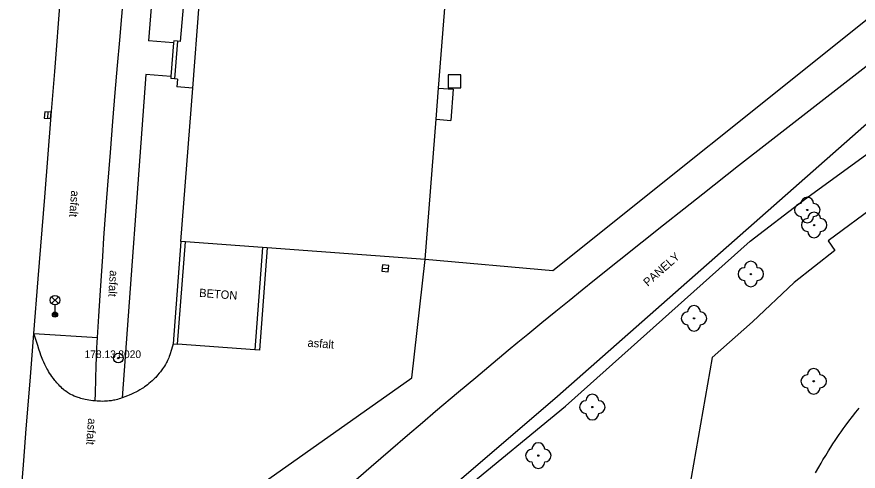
# Model space of a CAD drawing. Extents: x -539515 to -538098, y -1182060 to -1180157.
# Drawn here: x -538750.5 to -538684.6, y -1181578.2 to -1181542.6 of the extents above; entities that cross this region are included whole.
import ezdxf

# ---------------------------------------------------------------- set-up
doc = ezdxf.new("R2010")
doc.units = 0
for name, color, linetype in [('Vrstva 1', 7, 'Continuous'), ('Vrstva 13', 7, 'Continuous'), ('Vrstva 21', 7, 'Continuous'), ('Vrstva 22', 7, 'Continuous'), ('Vrstva 23', 7, 'Continuous'), ('Vrstva 26', 7, 'Continuous'), ('Vrstva 27', 7, 'Continuous'), ('Vrstva 33', 7, 'Continuous'), ('Vrstva 40', 7, 'Continuous'), ('Vrstva 68', 7, 'Continuous'), ('Vrstva 88', 7, 'Continuous')]:
    doc.layers.add(name, color=color, linetype=linetype)

msp = doc.modelspace()

# ---------------------------------------------------------------- linework, layer by layer
at = {"layer": 'Vrstva 1'}
for p, q in [((-538717.434, -1181548.169), (-538716.28, -1181548.26)), ((-538716.28, -1181548.26), (-538716.48, -1181550.7)), ((-538717.626, -1181550.608), (-538716.48, -1181550.7))]:
    msp.add_line(p, q, dxfattribs=at)
for points in [[(-538717.434, -1181548.169), (-538715.153, -1181519.131)], [(-538736.691, -1181548.177), (-538736.187, -1181541.645)], [(-538737.62, -1181560.19), (-538736.691, -1181548.177)], [(-538717.626, -1181550.608), (-538717.434, -1181548.169)], [(-538718.49, -1181561.61), (-538717.626, -1181550.608)], [(-538737.271, -1181560.216), (-538737.62, -1181560.19)], [(-538731.224, -1181560.665), (-538737.271, -1181560.216)], [(-538730.875, -1181560.691), (-538731.224, -1181560.665)], [(-538718.49, -1181561.61), (-538730.875, -1181560.691)]]:
    msp.add_lwpolyline(points, dxfattribs=at)
at = {"layer": 'Vrstva 13'}
for p, q in [((-538737.42, -1181541.55), (-538737.675, -1181544.51)), ((-538674.91, -1181543.06), (-538708.12, -1181572.32)), ((-538738.204, -1181544.621), (-538740.16, -1181544.47)), ((-538737.892, -1181544.493), (-538738.12, -1181547.443)), ((-538691.479, -1181552.33), (-538682.89, -1181545.631)), ((-538740.37, -1181547.11), (-538742.22, -1181572.44)), ((-538738.408, -1181547.262), (-538740.37, -1181547.11)), ((-538737.902, -1181547.46), (-538737.95, -1181548.08)), ((-538736.691, -1181548.177), (-538737.95, -1181548.08)), ((-538673.91, -1181550.49), (-538686.91, -1181560.13)), ((-538719.54, -1181570.86), (-538718.49, -1181561.61)), ((-538692.83, -1181566.47), (-538695.996, -1181569.273)), ((-538749.15, -1181567.39), (-538744.16, -1181567.7)), ((-538731.819, -1181568.674), (-538737.891, -1181568.237)), ((-538695.996, -1181569.273), (-538700.04, -1181592.23)), ((-538732.29, -1181579.87), (-538719.54, -1181570.86)), ((-538708.12, -1181572.32), (-538738.413, -1181598.317)), ((-538734.863, -1181588.317), (-538722.716, -1181577.811))]:
    msp.add_line(p, q, dxfattribs=at)
for points in [[(-538737.797, -1181514.698), (-538740.16, -1181544.47)], [(-538742.421, -1181544.42), (-538742.097, -1181540.692), (-538741.809, -1181537.431)], [(-538743.148, -1181553.205), (-538742.955, -1181550.791), (-538742.769, -1181548.529), (-538742.591, -1181546.408), (-538742.421, -1181544.42)], [(-538738.19, -1181544.47), (-538738.204, -1181544.621), (-538738.408, -1181547.262), (-538738.42, -1181547.42)], [(-538737.675, -1181544.51), (-538737.892, -1181544.493), (-538738.19, -1181544.47)], [(-538737.902, -1181547.46), (-538738.12, -1181547.443), (-538738.42, -1181547.42)], [(-538693.93, -1181554.247), (-538691.479, -1181552.33)], [(-538743.856, -1181562.87), (-538743.753, -1181561.361), (-538743.651, -1181559.898), (-538743.549, -1181558.481), (-538743.448, -1181557.109), (-538743.348, -1181555.78), (-538743.148, -1181553.205)], [(-538699.804, -1181558.873), (-538698.217, -1181557.618), (-538696.728, -1181556.444), (-538693.93, -1181554.247)], [(-538707.21, -1181564.805), (-538706.194, -1181563.982), (-538705.208, -1181563.187), (-538703.293, -1181561.65), (-538701.494, -1181560.215), (-538699.804, -1181558.873)], [(-538686.91, -1181560.13), (-538686.39, -1181560.89), (-538689.58, -1181563.41), (-538692.83, -1181566.47)], [(-538744.34, -1181572.68), (-538744.319, -1181572.057), (-538744.254, -1181569.878), (-538744.236, -1181569.333), (-538744.203, -1181568.516), (-538744.183, -1181568.108), (-538744.16, -1181567.7), (-538744.06, -1181566.039), (-538743.958, -1181564.429), (-538743.856, -1181562.87)], [(-538708.258, -1181565.657), (-538707.21, -1181564.805)], [(-538715.872, -1181571.969), (-538714.522, -1181570.833), (-538713.507, -1181569.984), (-538711.981, -1181568.714), (-538711.216, -1181568.081), (-538710.45, -1181567.45), (-538709.338, -1181566.538), (-538708.258, -1181565.657)], [(-538745.993, -1181572.292), (-538746.127, -1181572.231), (-538746.243, -1181572.172), (-538746.343, -1181572.117), (-538746.429, -1181572.065), (-538746.505, -1181572.017), (-538746.57, -1181571.973), (-538746.683, -1181571.892), (-538746.766, -1181571.827), (-538746.828, -1181571.776), (-538746.92, -1181571.695), (-538747.01, -1181571.61), (-538747.104, -1181571.516), (-538747.191, -1181571.425), (-538747.274, -1181571.336), (-538747.351, -1181571.25), (-538747.423, -1181571.166), (-538747.49, -1181571.084), (-538747.616, -1181570.924), (-538747.727, -1181570.774), (-538747.825, -1181570.631), (-538747.913, -1181570.496), (-538747.991, -1181570.369), (-538748.061, -1181570.249), (-538748.124, -1181570.136), (-538748.181, -1181570.029), (-538748.282, -1181569.827), (-538748.365, -1181569.649), (-538748.434, -1181569.491), (-538748.492, -1181569.352), (-538748.588, -1181569.106), (-538748.656, -1181568.92), (-538748.754, -1181568.636), (-538748.847, -1181568.348), (-538748.998, -1181567.869), (-538749.15, -1181567.39)], [(-538738.24, -1181568.21), (-538738.37, -1181568.637), (-538738.5, -1181569.064), (-538738.54, -1181569.187), (-538738.582, -1181569.301), (-538738.624, -1181569.405), (-538738.666, -1181569.502), (-538738.709, -1181569.591), (-538738.751, -1181569.674), (-538738.835, -1181569.827), (-538738.914, -1181569.958), (-538738.987, -1181570.071), (-538739.054, -1181570.169), (-538739.116, -1181570.254), (-538739.228, -1181570.4), (-538739.316, -1181570.509), (-538739.454, -1181570.67), (-538739.6, -1181570.83), (-538739.671, -1181570.904), (-538739.74, -1181570.974), (-538739.876, -1181571.104), (-538740.005, -1181571.219), (-538740.129, -1181571.323), (-538740.247, -1181571.415), (-538740.359, -1181571.498), (-538740.466, -1181571.573), (-538740.567, -1181571.641), (-538740.662, -1181571.703), (-538740.845, -1181571.813), (-538741.007, -1181571.904), (-538741.151, -1181571.98), (-538741.279, -1181572.044), (-538741.507, -1181572.151), (-538741.681, -1181572.227), (-538741.814, -1181572.282), (-538742.015, -1181572.363), (-538742.22, -1181572.44), (-538742.35, -1181572.486), (-538742.472, -1181572.524), (-538742.588, -1181572.557), (-538742.697, -1181572.585), (-538742.799, -1181572.608), (-538742.896, -1181572.627), (-538743.077, -1181572.658), (-538743.235, -1181572.679), (-538743.375, -1181572.693), (-538743.496, -1181572.702), (-538743.603, -1181572.707), (-538743.789, -1181572.71), (-538743.927, -1181572.708), (-538744.031, -1181572.704), (-538744.186, -1181572.694), (-538744.34, -1181572.68), (-538744.516, -1181572.66), (-538744.681, -1181572.638), (-538744.835, -1181572.614), (-538744.98, -1181572.589), (-538745.115, -1181572.563), (-538745.241, -1181572.536), (-538745.359, -1181572.507), (-538745.469, -1181572.477), (-538745.571, -1181572.447), (-538745.667, -1181572.417), (-538745.756, -1181572.386), (-538745.839, -1181572.355), (-538745.993, -1181572.292)], [(-538722.716, -1181577.811), (-538721.194, -1181576.502), (-538719.86, -1181575.359), (-538718.692, -1181574.361), (-538717.668, -1181573.49), (-538715.872, -1181571.969)], [(-538687.323, -1181577.304), (-538687.104, -1181576.941), (-538686.88, -1181576.58), (-538686.706, -1181576.305), (-538686.535, -1181576.042), (-538686.368, -1181575.788), (-538686.204, -1181575.545), (-538686.044, -1181575.312), (-538685.887, -1181575.088), (-538685.733, -1181574.872), (-538685.583, -1181574.665), (-538685.288, -1181574.269), (-538685.007, -1181573.903), (-538684.74, -1181573.564), (-538684.485, -1181573.251)], [(-538687.898, -1181578.307), (-538687.654, -1181577.872), (-538687.466, -1181577.547), (-538687.323, -1181577.304)]]:
    msp.add_lwpolyline(points, dxfattribs=at)
at = {"layer": 'Vrstva 21'}
for radius in [0.375, 0.05]:
    msp.add_circle((-538742.53, -1181569.32), radius, dxfattribs=at)
at = {"layer": 'Vrstva 22'}
for centre in [(-538688.55, -1181557.72), (-538688.01, -1181558.9), (-538692.97, -1181562.74), (-538697.42, -1181566.21), (-538688.04, -1181571.14), (-538705.39, -1181573.16), (-538709.62, -1181576.96)]:
    msp.add_circle(centre, 0.05, dxfattribs=at)
for centre, start, end in [((-538689.05, -1181557.72), 90, 270), ((-538688.55, -1181557.22), 0, 180), ((-538688.05, -1181557.72), 270, 90), ((-538688.01, -1181558.4), 0, 180), ((-538688.55, -1181558.22), 180, 0), ((-538688.51, -1181558.9), 90, 270), ((-538687.51, -1181558.9), 270, 90), ((-538688.01, -1181559.4), 180, 0), ((-538692.97, -1181562.24), 0, 180), ((-538693.47, -1181562.74), 90, 270), ((-538692.47, -1181562.74), 270, 90), ((-538692.97, -1181563.24), 180, 0), ((-538697.42, -1181565.71), 0, 180), ((-538697.92, -1181566.21), 90, 270), ((-538696.92, -1181566.21), 270, 90), ((-538697.42, -1181566.71), 180, 0), ((-538688.04, -1181570.64), 0, 180), ((-538688.54, -1181571.14), 90, 270), ((-538687.54, -1181571.14), 270, 90), ((-538688.04, -1181571.64), 180, 0), ((-538705.39, -1181572.66), 0, 180), ((-538705.89, -1181573.16), 90, 270), ((-538704.89, -1181573.16), 270, 90), ((-538705.39, -1181573.66), 180, 0), ((-538709.62, -1181576.46), 0, 180), ((-538710.12, -1181576.96), 90, 270), ((-538709.12, -1181576.96), 270, 90), ((-538709.62, -1181577.46), 180, 0)]:
    msp.add_arc(centre, 0.5, start, end, dxfattribs=at)
at = {"layer": 'Vrstva 26'}
msp.add_lwpolyline([(-538716.69, -1181548.14), (-538715.69, -1181548.14), (-538715.69, -1181547.14), (-538716.69, -1181547.14)], close=True, dxfattribs=at)
at = {"layer": 'Vrstva 27'}
for p, q in [((-538748.047, -1181550.044), (-538748.085, -1181550.542)), ((-538721.859, -1181562.271), (-538721.361, -1181562.309))]:
    msp.add_line(p, q, dxfattribs=at)
for points in [[(-538748.296, -1181550.024), (-538748.335, -1181550.523), (-538747.836, -1181550.562), (-538747.797, -1181550.063)], [(-538721.878, -1181562.521), (-538721.379, -1181562.558), (-538721.342, -1181562.059), (-538721.841, -1181562.022)]]:
    msp.add_lwpolyline(points, close=True, dxfattribs=at)
at = {"layer": 'Vrstva 33'}
for p, q in [((-538747.755, -1181565.05), (-538747.225, -1181564.52)), ((-538747.755, -1181564.52), (-538747.225, -1181565.05)), ((-538747.49, -1181565.16), (-538747.49, -1181565.91))]:
    msp.add_line(p, q, dxfattribs=at)
for centre, radius in [((-538747.49, -1181564.785), 0.375), ((-538747.49, -1181565.91), 0.2), ((-538747.49, -1181565.91), 0.145), ((-538747.49, -1181565.91), 0.0876)]:
    msp.add_circle(centre, radius, dxfattribs=at)
at = {"layer": 'Vrstva 68'}
for p, q in [((-538683.85, -1181542.8), (-538708.48, -1181562.5)), ((-538688.88, -1181556.98), (-538679.71, -1181550.3)), ((-538693.03, -1181560.17), (-538688.88, -1181556.98)), ((-538737.891, -1181568.237), (-538737.271, -1181560.216)), ((-538707.48, -1181573.09), (-538693.03, -1181560.17)), ((-538731.224, -1181560.665), (-538731.819, -1181568.674)), ((-538708.48, -1181562.5), (-538718.49, -1181561.61)), ((-538717.1, -1181580.97), (-538707.48, -1181573.09))]:
    msp.add_line(p, q, dxfattribs=at)
for points in [[(-538737.62, -1181560.19), (-538738.24, -1181568.21)], [(-538730.875, -1181560.691), (-538731.47, -1181568.7)], [(-538738.24, -1181568.21), (-538737.891, -1181568.237)], [(-538731.47, -1181568.7), (-538731.819, -1181568.674)]]:
    msp.add_lwpolyline(points, dxfattribs=at)
at = {"layer": 'Vrstva 88'}
for p, q in [((-538747.507, -1181546.865), (-538747.036, -1181540.819)), ((-538747.78, -1181550.32), (-538747.507, -1181546.865)), ((-538748.294, -1181556.721), (-538747.78, -1181550.32)), ((-538748.81, -1181563.122), (-538748.294, -1181556.721))]:
    msp.add_line(p, q, dxfattribs=at)
for points in [[(-538749.15, -1181567.39), (-538748.81, -1181563.122)], [(-538749.739, -1181574.861), (-538749.446, -1181571.125), (-538749.15, -1181567.39)], [(-538750.48, -1181584.74), (-538750.324, -1181582.571), (-538750.184, -1181580.672), (-538749.932, -1181577.351), (-538749.739, -1181574.861)]]:
    msp.add_lwpolyline(points, dxfattribs=at)

# ---------------------------------------------------------------- texts
at = {"layer": 'Vrstva 22'}
msp.add_text('178.13 ', height=0.6, dxfattribs=at).set_placement((-538745.174, -1181569.32))
at = {"layer": 'Vrstva 23'}
msp.add_text('8020', height=0.6, dxfattribs=at).set_placement((-538742.53, -1181569.32))
at = {"layer": 'Vrstva 40'}
for s, rotation, p in [('asfalt', 265.38833, (-538746.212, -1181556.174)), ('PANELY', 41.38198, (-538701.047, -1181563.743)), ('asfalt', 266.30713, (-538743.184, -1181562.428)), ('BETON', 355.75478, (-538736.213, -1181564.525)), ('asfalt', 355.75478, (-538727.724, -1181568.43)), ('asfalt', 265.58223, (-538744.888, -1181574.021))]:
    msp.add_text(s, height=0.65, rotation=rotation, dxfattribs=at).set_placement(p)

doc.saveas('drawing.dxf')
